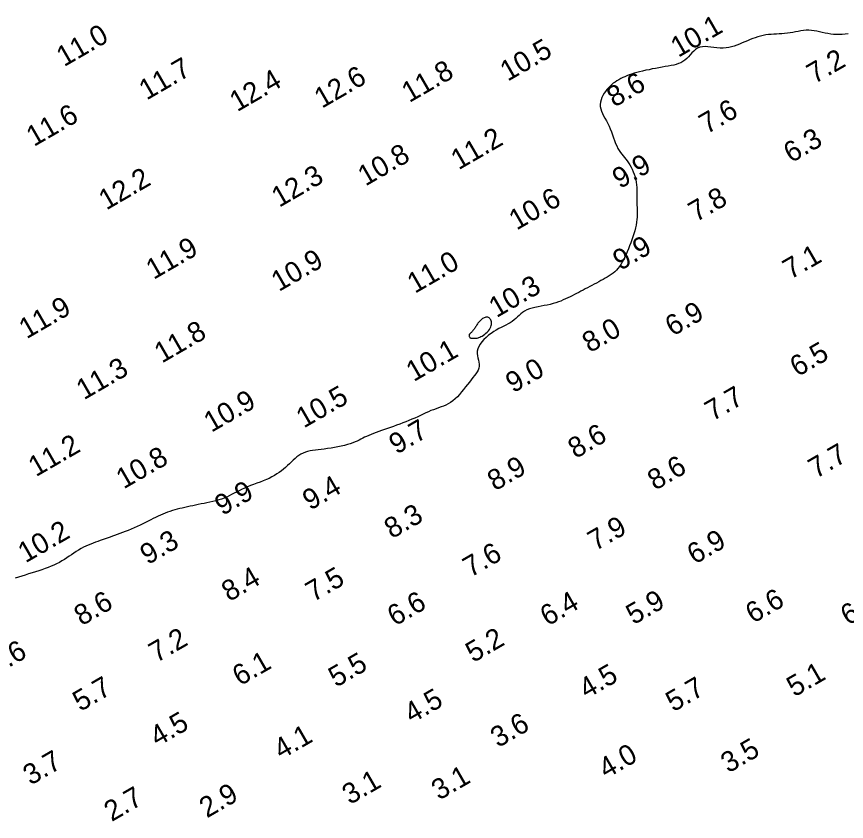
# Model space of a CAD drawing. Extents: x 3024098 to 3056816, y 418252 to 509144.
# Drawn here: x 3030868.8 to 3031072, y 418289.1 to 418486.2 of the extents above; entities that cross this region are included whole.
import ezdxf

# ---------------------------------------------------------------- set-up
doc = ezdxf.new("R2010")
doc.units = 0
doc.layers.add('V-CHAN-CONT-EL10', color=7, linetype='Continuous')
doc.layers.add('V-TOPO-SOUN-0911', color=7, linetype='Continuous')

msp = doc.modelspace()

# ---------------------------------------------------------------- linework, layer by layer
at = {"layer": 'V-CHAN-CONT-EL10'}
msp.add_lwpolyline([(3031072.41, 418481.95), (3031071.72, 418481.88), (3031071.02, 418481.83), (3031070.3, 418481.8), (3031069.59, 418481.8), (3031068.87, 418481.84), (3031068.17, 418481.91), (3031067.48, 418482.02), (3031066.79, 418482.16), (3031066.12, 418482.3), (3031065.46, 418482.46), (3031064.8, 418482.6), (3031064.14, 418482.72), (3031063.49, 418482.81), (3031062.83, 418482.85), (3031062.18, 418482.84), (3031061.52, 418482.78), (3031060.87, 418482.69), (3031060.21, 418482.57), (3031059.55, 418482.44), (3031058.89, 418482.31), (3031058.22, 418482.19), (3031057.56, 418482.09), (3031056.9, 418482.02), (3031056.24, 418481.97), (3031055.58, 418481.93), (3031054.92, 418481.91), (3031054.27, 418481.88), (3031053.61, 418481.84), (3031052.96, 418481.78), (3031052.3, 418481.69), (3031051.65, 418481.56), (3031051, 418481.41), (3031050.36, 418481.22), (3031049.71, 418481.02), (3031049.07, 418480.79), (3031048.43, 418480.54), (3031047.79, 418480.28), (3031047.15, 418480.01), (3031046.51, 418479.73), (3031045.87, 418479.46), (3031045.23, 418479.2), (3031044.57, 418478.97), (3031043.91, 418478.77), (3031043.23, 418478.61), (3031042.54, 418478.5), (3031041.82, 418478.46), (3031041.08, 418478.48), (3031040.33, 418478.55), (3031039.58, 418478.64), (3031038.83, 418478.74), (3031038.11, 418478.81), (3031037.41, 418478.84), (3031036.75, 418478.81), (3031036.15, 418478.68), (3031035.6, 418478.44), (3031035.1, 418478.11), (3031034.63, 418477.72), (3031034.19, 418477.28), (3031033.77, 418476.81), (3031033.35, 418476.35), (3031032.92, 418475.91), (3031032.47, 418475.51), (3031031.99, 418475.18), (3031031.48, 418474.9), (3031030.93, 418474.67), (3031030.35, 418474.48), (3031029.74, 418474.33), (3031029.09, 418474.19), (3031028.4, 418474.06), (3031027.67, 418473.94), (3031026.91, 418473.8), (3031026.12, 418473.66), (3031025.31, 418473.51), (3031024.5, 418473.36), (3031023.69, 418473.19), (3031022.89, 418473.03), (3031022.12, 418472.85), (3031021.38, 418472.67), (3031020.68, 418472.49), (3031020.02, 418472.3), (3031019.41, 418472.11), (3031018.82, 418471.9), (3031018.27, 418471.69), (3031017.74, 418471.47), (3031017.24, 418471.24), (3031016.75, 418470.99), (3031016.28, 418470.73), (3031015.82, 418470.46), (3031015.38, 418470.17), (3031014.95, 418469.85), (3031014.54, 418469.51), (3031014.14, 418469.15), (3031013.75, 418468.76), (3031013.38, 418468.34), (3031013.02, 418467.88), (3031012.69, 418467.4), (3031012.4, 418466.89), (3031012.14, 418466.36), (3031011.94, 418465.81), (3031011.81, 418465.26), (3031011.74, 418464.7), (3031011.76, 418464.14), (3031011.86, 418463.58), (3031012.04, 418463.02), (3031012.29, 418462.46), (3031012.58, 418461.88), (3031012.9, 418461.29), (3031013.24, 418460.68), (3031013.58, 418460.05), (3031013.9, 418459.38), (3031014.21, 418458.69), (3031014.48, 418457.97), (3031014.75, 418457.25), (3031015, 418456.53), (3031015.25, 418455.82), (3031015.5, 418455.14), (3031015.77, 418454.51), (3031016.05, 418453.92), (3031016.35, 418453.4), (3031016.67, 418452.93), (3031017, 418452.49), (3031017.33, 418452.08), (3031017.68, 418451.68), (3031018.02, 418451.27), (3031018.36, 418450.85), (3031018.69, 418450.4), (3031019, 418449.9), (3031019.3, 418449.36), (3031019.58, 418448.79), (3031019.83, 418448.2), (3031020.06, 418447.58), (3031020.26, 418446.95), (3031020.42, 418446.3), (3031020.55, 418445.66), (3031020.64, 418445.01), (3031020.69, 418444.37), (3031020.72, 418443.73), (3031020.73, 418443.1), (3031020.73, 418442.47), (3031020.72, 418441.85), (3031020.71, 418441.24), (3031020.71, 418440.64), (3031020.73, 418440.05), (3031020.75, 418439.47), (3031020.77, 418438.89), (3031020.79, 418438.3), (3031020.79, 418437.71), (3031020.77, 418437.1), (3031020.73, 418436.47), (3031020.65, 418435.82), (3031020.53, 418435.15), (3031020.37, 418434.45), (3031020.18, 418433.73), (3031019.96, 418433), (3031019.72, 418432.26), (3031019.46, 418431.51), (3031019.2, 418430.77), (3031018.92, 418430.03), (3031018.64, 418429.31), (3031018.35, 418428.6), (3031018.06, 418427.92), (3031017.77, 418427.26), (3031017.46, 418426.63), (3031017.14, 418426.03), (3031016.8, 418425.48), (3031016.45, 418424.97), (3031016.08, 418424.51), (3031015.69, 418424.09), (3031015.29, 418423.71), (3031014.87, 418423.35), (3031014.42, 418423.03), (3031013.96, 418422.72), (3031013.48, 418422.42), (3031012.98, 418422.12), (3031012.47, 418421.83), (3031011.93, 418421.54), (3031011.39, 418421.24), (3031010.83, 418420.95), (3031010.27, 418420.65), (3031009.71, 418420.36), (3031009.16, 418420.07), (3031008.61, 418419.78), (3031008.06, 418419.5), (3031007.53, 418419.22), (3031007, 418418.94), (3031006.47, 418418.67), (3031005.94, 418418.4), (3031005.42, 418418.12), (3031004.89, 418417.85), (3031004.35, 418417.59), (3031003.81, 418417.32), (3031003.25, 418417.06), (3031002.68, 418416.8), (3031002.1, 418416.55), (3031001.49, 418416.32), (3031000.86, 418416.1), (3031000.19, 418415.9), (3030999.5, 418415.72), (3030998.77, 418415.56), (3030998.02, 418415.42), (3030997.26, 418415.28), (3030996.51, 418415.14), (3030995.77, 418414.99), (3030995.06, 418414.82), (3030994.39, 418414.61), (3030993.77, 418414.37), (3030993.23, 418414.08), (3030992.73, 418413.76), (3030992.28, 418413.4), (3030991.86, 418413.03), (3030991.45, 418412.65), (3030991.05, 418412.27), (3030990.63, 418411.9), (3030990.19, 418411.56), (3030989.72, 418411.24), (3030989.21, 418410.95), (3030988.67, 418410.66), (3030988.1, 418410.38), (3030987.52, 418410.09), (3030986.91, 418409.78), (3030986.29, 418409.44), (3030985.66, 418409.06), (3030985.03, 418408.63), (3030984.4, 418408.16), (3030983.8, 418407.65), (3030983.25, 418407.12), (3030982.75, 418406.56), (3030982.32, 418405.99), (3030981.99, 418405.41), (3030981.76, 418404.83), (3030981.65, 418404.26), (3030981.63, 418403.7), (3030981.69, 418403.15), (3030981.78, 418402.61), (3030981.9, 418402.08), (3030982, 418401.57), (3030982.07, 418401.07), (3030982.07, 418400.58), (3030981.99, 418400.11), (3030981.83, 418399.65), (3030981.6, 418399.2), (3030981.31, 418398.74), (3030980.96, 418398.27), (3030980.58, 418397.78), (3030980.16, 418397.26), (3030979.72, 418396.71), (3030979.26, 418396.12), (3030978.78, 418395.51), (3030978.3, 418394.89), (3030977.8, 418394.27), (3030977.28, 418393.67), (3030976.76, 418393.1), (3030976.22, 418392.57), (3030975.67, 418392.1), (3030975.11, 418391.71), (3030974.54, 418391.37), (3030973.95, 418391.08), (3030973.36, 418390.83), (3030972.76, 418390.6), (3030972.16, 418390.39), (3030971.55, 418390.17), (3030970.93, 418389.94), (3030970.3, 418389.7), (3030969.67, 418389.42), (3030969.03, 418389.14), (3030968.38, 418388.84), (3030967.72, 418388.53), (3030967.05, 418388.21), (3030966.35, 418387.9), (3030965.64, 418387.58), (3030964.92, 418387.28), (3030964.17, 418386.98), (3030963.42, 418386.69), (3030962.66, 418386.4), (3030961.89, 418386.12), (3030961.13, 418385.85), (3030960.38, 418385.59), (3030959.64, 418385.33), (3030958.91, 418385.07), (3030958.2, 418384.83), (3030957.51, 418384.58), (3030956.85, 418384.34), (3030956.22, 418384.1), (3030955.62, 418383.87), (3030955.06, 418383.64), (3030954.53, 418383.4), (3030954.04, 418383.17), (3030953.58, 418382.94), (3030953.13, 418382.71), (3030952.68, 418382.48), (3030952.21, 418382.25), (3030951.71, 418382.03), (3030951.16, 418381.81), (3030950.55, 418381.6), (3030949.87, 418381.39), (3030949.13, 418381.2), (3030948.33, 418381.01), (3030947.51, 418380.83), (3030946.67, 418380.67), (3030945.83, 418380.53), (3030944.99, 418380.4), (3030944.18, 418380.29), (3030943.41, 418380.2), (3030942.68, 418380.11), (3030941.99, 418380.04), (3030941.33, 418379.95), (3030940.7, 418379.84), (3030940.1, 418379.71), (3030939.54, 418379.54), (3030938.99, 418379.32), (3030938.47, 418379.05), (3030937.97, 418378.73), (3030937.48, 418378.37), (3030937.01, 418377.97), (3030936.54, 418377.56), (3030936.08, 418377.12), (3030935.62, 418376.68), (3030935.15, 418376.24), (3030934.68, 418375.81), (3030934.19, 418375.39), (3030933.68, 418374.98), (3030933.15, 418374.58), (3030932.59, 418374.2), (3030932, 418373.83), (3030931.37, 418373.47), (3030930.7, 418373.13), (3030929.99, 418372.81), (3030929.23, 418372.5), (3030928.46, 418372.21), (3030927.67, 418371.91), (3030926.88, 418371.62), (3030926.1, 418371.34), (3030925.34, 418371.04), (3030924.62, 418370.74), (3030923.94, 418370.42), (3030923.3, 418370.1), (3030922.68, 418369.78), (3030922.08, 418369.46), (3030921.49, 418369.14), (3030920.9, 418368.84), (3030920.29, 418368.55), (3030919.66, 418368.29), (3030919.01, 418368.05), (3030918.32, 418367.83), (3030917.62, 418367.64), (3030916.9, 418367.46), (3030916.18, 418367.29), (3030915.45, 418367.14), (3030914.73, 418366.99), (3030914.01, 418366.85), (3030913.31, 418366.71), (3030912.63, 418366.57), (3030911.96, 418366.43), (3030911.3, 418366.29), (3030910.65, 418366.15), (3030910.02, 418366.01), (3030909.4, 418365.86), (3030908.79, 418365.71), (3030908.18, 418365.56), (3030907.58, 418365.39), (3030906.99, 418365.22), (3030906.4, 418365.04), (3030905.82, 418364.84), (3030905.24, 418364.62), (3030904.65, 418364.39), (3030904.07, 418364.14), (3030903.48, 418363.86), (3030902.89, 418363.57), (3030902.29, 418363.27), (3030901.68, 418362.95), (3030901.06, 418362.62), (3030900.41, 418362.29), (3030899.75, 418361.96), (3030899.06, 418361.63), (3030898.35, 418361.3), (3030897.63, 418360.99), (3030896.9, 418360.68), (3030896.17, 418360.39), (3030895.45, 418360.11), (3030894.75, 418359.84), (3030894.08, 418359.59), (3030893.44, 418359.36), (3030892.85, 418359.14), (3030892.3, 418358.94), (3030891.78, 418358.75), (3030891.28, 418358.57), (3030890.79, 418358.4), (3030890.29, 418358.23), (3030889.8, 418358.05), (3030889.28, 418357.87), (3030888.74, 418357.68), (3030888.17, 418357.48), (3030887.59, 418357.27), (3030887, 418357.04), (3030886.4, 418356.8), (3030885.8, 418356.53), (3030885.2, 418356.24), (3030884.61, 418355.92), (3030884.03, 418355.58), (3030883.45, 418355.21), (3030882.88, 418354.83), (3030882.31, 418354.43), (3030881.74, 418354.04), (3030881.15, 418353.65), (3030880.56, 418353.26), (3030879.94, 418352.89), (3030879.31, 418352.54), (3030878.65, 418352.21), (3030877.97, 418351.9), (3030877.27, 418351.6), (3030876.54, 418351.31), (3030875.8, 418351.03), (3030875.04, 418350.76), (3030874.25, 418350.5), (3030873.44, 418350.23), (3030872.62, 418349.97), (3030871.79, 418349.72), (3030870.96, 418349.46), (3030870.12, 418349.21), (3030869.29, 418348.96), (3030868.47, 418348.72)], dxfattribs=at)
msp.add_lwpolyline([(3030982.82, 418407.98), (3030983.13, 418408.18), (3030983.45, 418408.41), (3030983.77, 418408.67), (3030984.08, 418408.95), (3030984.36, 418409.25), (3030984.61, 418409.56), (3030984.81, 418409.87), (3030984.96, 418410.2), (3030985.05, 418410.52), (3030985.1, 418410.83), (3030985.11, 418411.13), (3030985.08, 418411.41), (3030985.02, 418411.68), (3030984.94, 418411.91), (3030984.83, 418412.12), (3030984.71, 418412.28), (3030984.57, 418412.42), (3030984.42, 418412.51), (3030984.26, 418412.58), (3030984.09, 418412.61), (3030983.91, 418412.62), (3030983.73, 418412.59), (3030983.54, 418412.54), (3030983.34, 418412.46), (3030983.15, 418412.36), (3030982.95, 418412.24), (3030982.76, 418412.1), (3030982.57, 418411.96), (3030982.4, 418411.79), (3030982.23, 418411.63), (3030982.07, 418411.45), (3030981.93, 418411.28), (3030981.8, 418411.11), (3030981.68, 418410.93), (3030981.56, 418410.75), (3030981.45, 418410.57), (3030981.34, 418410.39), (3030981.23, 418410.21), (3030981.11, 418410.02), (3030980.98, 418409.84), (3030980.85, 418409.65), (3030980.72, 418409.47), (3030980.59, 418409.3), (3030980.46, 418409.13), (3030980.33, 418408.98), (3030980.21, 418408.85), (3030980.1, 418408.73), (3030980, 418408.64), (3030979.92, 418408.57), (3030979.84, 418408.5), (3030979.78, 418408.45), (3030979.73, 418408.4), (3030979.69, 418408.35), (3030979.66, 418408.29), (3030979.64, 418408.22), (3030979.63, 418408.14), (3030979.64, 418408.04), (3030979.65, 418407.94), (3030979.68, 418407.84), (3030979.73, 418407.74), (3030979.78, 418407.65), (3030979.85, 418407.56), (3030979.94, 418407.5), (3030980.03, 418407.45), (3030980.14, 418407.43), (3030980.26, 418407.41), (3030980.4, 418407.41), (3030980.53, 418407.42), (3030980.68, 418407.43), (3030980.82, 418407.44), (3030980.97, 418407.45), (3030981.13, 418407.45), (3030981.28, 418407.46), (3030981.45, 418407.47), (3030981.62, 418407.49), (3030981.82, 418407.54), (3030982.03, 418407.6), (3030982.26, 418407.69), (3030982.53, 418407.82)], close=True, dxfattribs=at)

# ---------------------------------------------------------------- texts
at = {"layer": 'V-TOPO-SOUN-0911'}
for s, p in [('10.1 ', (3031030.85, 418476.07)), ('11.0 ', (3030880.46, 418473.79)), ('10.5 ', (3030989.09, 418470.22)), ('11.7 ', (3030900.68, 418465.62)), ('7.2', (3031064.17, 418469.6)), ('12.6 ', (3030943.59, 418463.6)), ('11.8 ', (3030964.99, 418465)), ('12.4 ', (3030922.86, 418462.77)), ('8.6', (3031015.21, 418463.87)), ('11.6 ', (3030873.09, 418454.25)), ('7.6', (3031037.82, 418457.3)), ('11.2 ', (3030977.06, 418448.53)), ('6.3', (3031058.49, 418450.24)), ('10.8 ', (3030954.26, 418444.56)), ('9.9', (3031016.56, 418443.91)), ('12.2 ', (3030890.81, 418438.69)), ('12.3 ', (3030933.13, 418439.35)), ('10.6 ', (3030991.26, 418433.77)), ('7.8', (3031035.2, 418435.78)), ('11.9 ', (3030902.39, 418421.69)), ('9.9', (3031016.69, 418423.9)), ('7.1', (3031058.31, 418421.72)), ('10.9 ', (3030933.06, 418418.74)), ('11.0 ', (3030966.35, 418418.28)), ('10.3 ', (3030986.34, 418412.34)), ('11.9 ', (3030871.29, 418407.16)), ('6.9', (3031029.49, 418407.79)), ('11.8 ', (3030904.42, 418401.22)), ('8.0', (3031009.2, 418403.75)), ('10.1 ', (3030966.08, 418396.68)), ('6.5', (3031060.05, 418397.88)), ('11.3 ', (3030885.33, 418392.23)), ('9.0', (3030990.43, 418393.91)), ('10.5 ', (3030939.16, 418385.31)), ('7.7', (3031039.23, 418387.02)), ('10.9 ', (3030916.53, 418384.26)), ('9.7', (3030961.87, 418378.89)), ('8.6', (3031005.7, 418377.84)), ('11.2 ', (3030873.58, 418373.4)), ('10.8 ', (3030895.07, 418370.41)), ('7.7', (3031064.56, 418372.98)), ('8.6', (3031025.19, 418370.07)), ('8.9', (3030985.98, 418369.93)), ('9.4', (3030940.71, 418365.17)), ('9.9', (3030919.22, 418363.89)), ('8.3', (3030960.72, 418358.22)), ('10.2 ', (3030871.02, 418352.3)), ('7.9', (3031010.56, 418355.23)), ('6.9', (3031034.87, 418351.95)), ('9.3', (3030900.94, 418351.85)), ('7.6', (3030979.98, 418348.77)), ('8.4', (3030920.89, 418342.83)), ('7.5', (3030941.48, 418342.76)), ('6.6', (3031049.17, 418337.49)), ('8.6', (3030884.77, 418336.9)), ('6.6', (3030961.47, 418336.83)), ('6.4', (3030998.88, 418336.83)), ('5.9', (3031019.91, 418337.15)), ('6.4', (3031072.43, 418336.99)), ('7.2', (3030903.08, 418327.87)), ('5.2', (3030980.64, 418327.9)), ('7.6', (3030863.67, 418324.86)), ('6.1', (3030923.53, 418322.18)), ('5.5', (3030947.06, 418321.83)), ('4.5', (3031008.41, 418319.04)), ('5.1', (3031059.26, 418319.48)), ('5.7', (3030884.44, 418315.93)), ('5.7', (3031029.65, 418315.83)), ('4.5', (3030965.6, 418313.01)), ('4.5', (3030903.33, 418307.33)), ('3.6', (3030986.74, 418307.07)), ('4.1', (3030933.64, 418304.2)), ('4.0', (3031013.2, 418299.49)), ('3.5', (3031043.12, 418300.84)), ('3.7', (3030872.27, 418297.85)), ('3.1', (3030972.28, 418294.19)), ('3.1', (3030950.43, 418293.11)), ('2.7', (3030892.12, 418288.96)), ('2.9', (3030915.44, 418289.84))]:
    msp.add_text(s, height=5, rotation=30, dxfattribs=at).set_placement(p)

doc.saveas('drawing.dxf')
